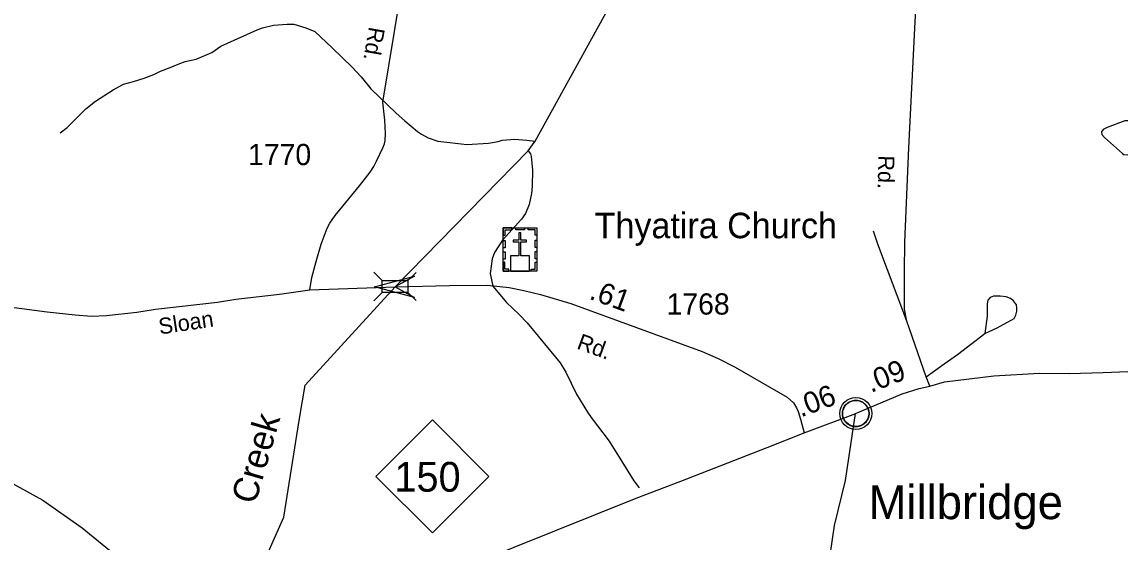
# Model space of a CAD drawing. Extents: x 1473865 to 1648260, y 639067 to 773536.
# Drawn here: x 1508748 to 1515215, y 693700 to 696762 of the extents above; entities that cross this region are included whole.
import ezdxf

# ---------------------------------------------------------------- set-up
doc = ezdxf.new("R2010")
doc.units = 0
for name, color, linetype in [('Exist Civil Demographics Community CELL', 7, 'Continuous'), ('Exist Civil Demographics Community Label', 7, 'Continuous'), ('Exist Cultural Church with Cemetery CELL', 7, 'Continuous'), ('Exist Cultural Church with Cemetery Label', 7, 'Continuous'), ('Exist Hydrographic Creek Single Shore', 7, 'Continuous'), ('Exist Hydrographic Creek Single Shore Label', 7, 'Continuous'), ('Exist Hydrographic Misc Water Feature', 7, 'Continuous'), ('Exist Road Non-System Type 51', 7, 'Continuous'), ('Exist Road Primary NC Attributed', 7, 'Continuous'), ('Exist Road Primary NC Mileage Hundredths English Label', 7, 'Continuous'), ('Exist Road Primary NC Shield CELL', 7, 'Continuous'), ('Exist Road Primary NC Shield Number Label', 7, 'Continuous'), ('Exist Road Secondary Mileage Hundredths English Label', 7, 'Continuous'), ('Exist Road Secondary Structure Standard Bridge Attributed CELL', 7, 'Continuous'), ('Exist Road Secondary Structure Standard Bridge CELL', 7, 'Continuous'), ('Exist Road Secondary Type 51 Attributed', 7, 'Continuous'), ('Exist Road Secondary Type 51 Label', 7, 'Continuous'), ('Exist Road Secondary Type 51 Number Label', 7, 'Continuous')]:
    doc.layers.add(name, color=color, linetype=linetype)

msp = doc.modelspace()

# ---------------------------------------------------------------- linework, layer by layer
at = {"layer": 'Exist Civil Demographics Community CELL'}
msp.add_lwpolyline([(1513580.9, 694469.7), (1513581.9, 694475.3), (1513583.7, 694481.9), (1513586.6, 694489.1), (1513589.5, 694494.8), (1513592.9, 694500.5), (1513596.6, 694505.7), (1513600.6, 694510), (1513605.2, 694514.6), (1513610.7, 694519.2), (1513616.2, 694522.9), (1513621, 694525.7), (1513626.1, 694528.2), (1513631.5, 694530.5), (1513637.2, 694532.3), (1513641.5, 694533.5), (1513646.4, 694534.2), (1513650.5, 694534.9), (1513656.9, 694535.2), (1513661.3, 694535.1), (1513667, 694534.8), (1513671.9, 694534.1), (1513676.8, 694533.1), (1513681.8, 694531.7), (1513686.9, 694529.8), (1513693.6, 694526.8), (1513699.9, 694523.3), (1513704.9, 694519.8), (1513710.1, 694515.8), (1513713.4, 694512.6), (1513717.5, 694508.3), (1513721.4, 694503.6), (1513724.5, 694499), (1513727.6, 694494), (1513730, 694488.8), (1513732.1, 694483.8), (1513733.6, 694478.8), (1513734.9, 694474.2), (1513736, 694468.1), (1513736.6, 694463.4), (1513736.9, 694457.4), (1513736.7, 694451.7), (1513736.1, 694446), (1513735.2, 694440.5), (1513733.6, 694434.3), (1513731.7, 694428.5), (1513729.4, 694423.4), (1513726.2, 694417.4), (1513722.9, 694412.1), (1513719.5, 694407.4), (1513715.3, 694402.7), (1513710, 694397.7), (1513705, 694393.6), (1513700, 694390.1), (1513695.6, 694387.6), (1513688.8, 694384.4), (1513681.7, 694381.7), (1513675.7, 694380.2), (1513669.1, 694378.9), (1513664.7, 694378.4), (1513660.2, 694378.2), (1513654.6, 694378.2), (1513650.3, 694378.6), (1513644.7, 694379.3), (1513638.8, 694380.6), (1513634.2, 694381.9), (1513629, 694383.8), (1513624.4, 694385.8), (1513620.5, 694388), (1513613.7, 694392.1), (1513608.1, 694396.4), (1513603.2, 694400.9), (1513598.8, 694405.7), (1513595.6, 694409.7), (1513592.6, 694413.9), (1513588.5, 694421), (1513586.8, 694424.5), (1513585.1, 694428.5), (1513582.5, 694436.7), (1513580.9, 694443.8), (1513580.3, 694448.9), (1513579.9, 694455.3), (1513579.9, 694459.9), (1513580.4, 694466.4)], close=True, dxfattribs=at)
for centre, radius in [((1513658.6, 694457.3), 94.3), ((1513658.3, 694457.6), 76.7)]:
    msp.add_circle(centre, radius, dxfattribs=at)
at = {"layer": 'Exist Cultural Church with Cemetery CELL'}
for points in [[(1511581.4, 695550), (1511780.5, 695550), (1511780.5, 695295.4), (1511581.4, 695295.4)], [(1511581.4, 695506.7), (1511592.8, 695506.7), (1511592.8, 695538.9), (1511633.3, 695538.9), (1511633.3, 695550), (1511581.4, 695550)], [(1511624.5, 695295.4), (1511736.7, 695295.4), (1511736.7, 695386), (1511685.9, 695386), (1511685.9, 695467.5), (1511718.9, 695467.5), (1511718.9, 695478.5), (1511685.9, 695478.5), (1511685.9, 695520.7), (1511674.3, 695520.7), (1511674.3, 695478.5), (1511641.2, 695478.5), (1511641.2, 695467.5), (1511674.3, 695467.5), (1511674.3, 695386), (1511624.5, 695386)], [(1511655.5, 695550), (1511707.3, 695550), (1511707.3, 695538.6), (1511655.5, 695538.6)], [(1511780.6, 695506.7), (1511769.2, 695506.7), (1511769.2, 695538.9), (1511728.7, 695538.8), (1511728.7, 695550), (1511780.6, 695550)], [(1511581.4, 695432.6), (1511581.4, 695475.9), (1511592.8, 695475.9), (1511592.8, 695432.6)], [(1511769.2, 695433.6), (1511769.2, 695476.9), (1511780.6, 695476.9), (1511780.6, 695433.6)], [(1511581.4, 695365.3), (1511581.4, 695408.6), (1511592.8, 695408.6), (1511592.8, 695365.3)], [(1511769.2, 695367.7), (1511769.2, 695411), (1511780.5, 695411), (1511780.5, 695367.7)], [(1511614.5, 695295.4), (1511614.5, 695306.9), (1511592.5, 695306.9), (1511592.5, 695347.3), (1511581.4, 695347.3), (1511581.4, 695295.4)], [(1511747.4, 695295.4), (1511747.4, 695306.9), (1511769.4, 695306.9), (1511769.4, 695347.3), (1511780.5, 695347.3), (1511780.5, 695295.4)]]:
    msp.add_lwpolyline(points, close=True, dxfattribs=at)
at = {"layer": 'Exist Hydrographic Creek Single Shore'}
msp.add_lwpolyline([(1510085.1, 693407.6), (1510119.2, 693462.9), (1510289.2, 693846.9), (1510379.3, 694415.8), (1510414.6, 694624.1), (1510945.5, 695203.5), (1511729.2, 696004.3), (1511769.6, 696061.2), (1512510.2, 697402.7), (1512880.3, 697834.2), (1513376.4, 698407.9), (1513530, 698524.7), (1513609.6, 698627.6), (1513620.6, 698660.6), (1513686, 698700.5), (1513729.1, 698758.1), (1513744.2, 698774.6), (1513785.4, 698822.6), (1514261.4, 699376.9), (1515455.9, 699775.4), (1515889.3, 700003.3), (1516269, 700269.3), (1516533.7, 700414), (1516663.2, 700520.4)], dxfattribs=at)
at = {"layer": 'Exist Hydrographic Misc Water Feature'}
for points in [[(1508973.1, 696109.1), (1509013.7, 696140.3), (1509123.6, 696250.1), (1509180.4, 696295.1), (1509284.5, 696363), (1509346.2, 696395.8), (1509404.8, 696411.8), (1509466.9, 696431.5), (1509523.3, 696452.4), (1509563.6, 696471.7), (1509620.1, 696494.6), (1509668.4, 696513.6), (1509708.7, 696528.9), (1509773, 696543.6), (1509865.6, 696581.9), (1509918.3, 696620.8), (1510132.1, 696716.7), (1510164.3, 696728.1), (1510228.6, 696742.9), (1510308.8, 696749.3), (1510348.7, 696748.6), (1510420.3, 696727.3), (1510472, 696706.3), (1510574.3, 696610.4), (1510692.3, 696496.3), (1510745.2, 696439.3), (1510802, 696368.3), (1510951.2, 696225.2), (1511002.7, 696180.6), (1511077.6, 696117.2), (1511101.3, 696100.8), (1511140.9, 696080.1), (1511196.5, 696061), (1511268.4, 696051.7), (1511368.3, 696041.8), (1511495, 696049.7), (1511552.6, 696058.3), (1511576.7, 696065.8), (1511600.8, 696069.3), (1511648.9, 696072.4), (1511720.8, 696067.1), (1511769.6, 696061.2)], [(1515318.9, 696115.7), (1515312.9, 696151), (1515295.2, 696171.3), (1515275.4, 696179.7), (1515243.4, 696180.3), (1515138.7, 696140.3), (1515114.5, 696128.8), (1515106.2, 696114.9), (1515107.9, 696098.9), (1515123.6, 696082.6), (1515230, 695988.7), (1515237.9, 695982.5), (1515259.8, 695980.1), (1515276, 695989.8), (1515296.3, 696011.4), (1515304.9, 696039.2), (1515318.9, 696115.7)], [(1511729.2, 696004.3), (1511743.3, 695986.7), (1511747.1, 695970.7), (1511750.4, 695930.6), (1511753.7, 695890.6), (1511751.9, 695794.7), (1511748, 695752.8), (1511734, 695687.1), (1511713.1, 695635.5), (1511690.5, 695602), (1511578.2, 695478.2), (1511530.9, 695405.1), (1511516.2, 695367.4), (1511504.7, 695282.3), (1511521.3, 695207.5), (1511601.6, 695110), (1511676.5, 695040.6), (1511723.6, 694991.7), (1511917.4, 694756.2), (1511950.4, 694699.7), (1512014.1, 694570.6), (1512078.3, 694465.4), (1512099.7, 694433), (1512206.7, 694294.8), (1512281.1, 694173.8), (1512351.1, 694060.5), (1512382.4, 694019.9)], [(1504892, 691654.4), (1504994, 691767.3), (1505398.1, 692494.4), (1505765, 692982.7), (1506274.1, 693491.1), (1506518.1, 693653.5), (1506980, 693860.9), (1507600.1, 693999.3), (1507852, 694155.1), (1507986, 694185.2), (1508519.7, 694139.3), (1508870.8, 693945.9), (1509102.7, 693784.8), (1509424.8, 693520.4), (1509524.7, 693410.8), (1509585.9, 693298), (1509660, 693246.4), (1509788.8, 693230.3), (1509908, 693285.1), (1510085.1, 693407.6)]]:
    msp.add_lwpolyline(points, dxfattribs=at)
at = {"layer": 'Exist Road Non-System Type 51'}
for points in [[(1513959.6, 695000.8), (1513789.3, 695454), (1513763.1, 695531.4)], [(1514419.2, 694928.1), (1514491.6, 694960.8), (1514548.1, 694991.9), (1514578.1, 695008.3), (1514591.8, 695017), (1514602, 695037), (1514606.4, 695058.9), (1514607.6, 695077.7), (1514604.8, 695096.7), (1514587.3, 695121.1), (1514569.3, 695133.3), (1514543.5, 695143.6), (1514509.6, 695148.1), (1514469.6, 695148.7), (1514449.6, 695139.1), (1514435.3, 695125.2), (1514433.1, 695103.2), (1514433, 695030.5), (1514419.2, 694928.1)], [(1514073.8, 694673.7), (1514178.8, 694749.8), (1514257.6, 694803.7), (1514419.2, 694928.1)]]:
    msp.add_lwpolyline(points, dxfattribs=at)
at = {"layer": 'Exist Road Primary NC Attributed'}
for points in [[(1514094.7, 694617.6), (1514181.6, 694643.3), (1514471.7, 694679.3), (1514741.1, 694694.5), (1514915, 694692.9), (1515115, 694698), (1515357.2, 694708.6), (1516458.4, 694770.1), (1517250.8, 694799), (1517342.6, 694794.2), (1517468.5, 694804.4), (1517755, 694818.2), (1518025.1, 694834.5), (1518218.2, 694828.7), (1518357.4, 694837.1), (1518785.7, 694863), (1519047.7, 694882.3), (1519566.6, 694889.5), (1520011.1, 694913.9), (1520189.7, 694911.7), (1520490.4, 694924.6), (1520636.7, 694940.5)], [(1513656.4, 694456.4), (1513931.5, 694573.1), (1514032, 694603.6), (1514094.7, 694617.6)], [(1513353.7, 694343.2), (1513658.6, 694457.3)], [(1509870.2, 692952), (1510927.1, 693382.4), (1512365.1, 693957.7), (1512628.4, 694057.9), (1513137.1, 694256.5), (1513353.7, 694343.2)]]:
    msp.add_lwpolyline(points, dxfattribs=at)
at = {"layer": 'Exist Road Primary NC Shield CELL'}
msp.add_lwpolyline([(1510831.8, 694086.6), (1511164.8, 694419.6), (1511497.8, 694086.6), (1511164.8, 693753.6)], close=True, dxfattribs=at)
at = {"layer": 'Exist Road Secondary Structure Standard Bridge Attributed CELL'}
msp.add_lwpolyline([(1511059.1, 695140.4), (1510823.6, 695203.5), (1511059.1, 695266.6), (1510945.5, 695203.5)], close=True, dxfattribs=at)
at = {"layer": 'Exist Road Secondary Structure Standard Bridge CELL'}
for p, q in [((1510820.3, 695288.4), (1510869.1, 695239.6)), ((1511020.2, 695239.3), (1511069, 695288)), ((1510820.3, 695120.2), (1510869.1, 695169)), ((1511020.2, 695170.3), (1511069, 695121.5))]:
    msp.add_line(p, q, dxfattribs=at)
msp.add_lwpolyline([(1510869.1, 695239.6), (1511020.2, 695239.6), (1511020.2, 695169), (1510869.1, 695169)], close=True, dxfattribs=at)
at = {"layer": 'Exist Road Secondary Type 51 Attributed'}
for points in [[(1514094.7, 694617.6), (1514073.8, 694673.7), (1513959.6, 695000.8), (1513946.3, 695070.4), (1513945, 695292.9), (1513947.6, 695465.4), (1513971.7, 696020.4), (1514009.1, 696762.8), (1514032.3, 697148.9), (1514034.3, 697288.7), (1514029.3, 697426.5), (1513969.9, 697725.6), (1513835.8, 698185.2), (1513786.2, 698405), (1513690.5, 698758.5)], [(1510443.9, 695185.3), (1510454.9, 695257.1), (1510480.3, 695352.7), (1510509.7, 695454.3), (1510545, 695547.7), (1510561.5, 695577.6), (1510592, 695623.2), (1510734.6, 695797), (1510797.7, 695878.3), (1510820.1, 695911.7), (1510836.6, 695943.4), (1510873.6, 696020.9), (1510882.1, 696044.7), (1510886.3, 696064.7), (1510889.5, 696106), (1510883.9, 696184.8), (1510872.5, 696290.6), (1511012.5, 697136.4)], [(1508551.2, 695100.6), (1508896.5, 695055.7), (1509060.2, 695037.4), (1509156.3, 695029.8), (1509245.8, 695033.6), (1509425.1, 695054.6), (1509534.5, 695070.4), (1509899, 695113.1), (1510007.3, 695129.7), (1510263.7, 695159.9), (1510443.9, 695185.3)], [(1510443.9, 695185.3), (1510945.5, 695203.5)], [(1510945.5, 695203.5), (1511264.7, 695210.3), (1511488.7, 695211.9), (1511617.7, 695198.4), (1511703.6, 695181.1), (1511801.2, 695157.7), (1511980.4, 695105.1), (1512754.3, 694822.1), (1512847.7, 694780.8), (1512949, 694729.4), (1513254.5, 694553.6), (1513291.2, 694520.5), (1513309.7, 694490.3), (1513319.5, 694468.9), (1513333.5, 694424.1), (1513353.7, 694343.2)], [(1512949.8, 691815.8), (1513038.8, 692022.5), (1513106.8, 692169.4), (1513195.6, 692378.1), (1513230.8, 692453.7), (1513325.8, 692684.5), (1513340.5, 692730.2), (1513398.6, 692953.5), (1513466, 693340.2), (1513533.6, 693797.1), (1513597.9, 694062.7), (1513656.4, 694456.4)]]:
    msp.add_lwpolyline(points, dxfattribs=at)

# ---------------------------------------------------------------- texts
at = {"layer": 'Exist Civil Demographics Community Label'}
msp.add_text('Millbridge', height=200, dxfattribs=at).set_placement((1513734, 693835))
at = {"layer": 'Exist Cultural Church with Cemetery Label'}
msp.add_text('Thyatira Church', height=150, dxfattribs=at).set_placement((1512120.6, 695489.1))
at = {"layer": 'Exist Hydrographic Creek Single Shore Label'}
msp.add_text('Creek', height=150, rotation=73.91617, dxfattribs=at).set_placement((1510121.8, 693916.5))
at = {"layer": 'Exist Road Primary NC Mileage Hundredths English Label'}
for s, rotation, p in [('.09', 21.53912, (1513747.5, 694577.7)), ('.06', 20.50797, (1513334.9, 694433.3))]:
    msp.add_text(s, height=125, rotation=rotation, dxfattribs=at).set_placement(p)
at = {"layer": 'Exist Road Primary NC Shield Number Label'}
msp.add_text('150', height=175, dxfattribs=at).set_placement((1510940.9, 693996.9))
at = {"layer": 'Exist Road Secondary Mileage Hundredths English Label'}
msp.add_text('.61', height=125, rotation=339.91582, dxfattribs=at).set_placement((1512083, 695133.7))
at = {"layer": 'Exist Road Secondary Type 51 Label'}
for s, rotation, p in [('Rd.', 260.02636, (1510792.3, 696737.6)), ('Rd.', 268.80103, (1513791.6, 695977.5)), ('Sloan', 8.54914, (1509559.7, 694921.6)), ('Rd.', 339.91582, (1512010, 694840.6))]:
    msp.add_text(s, height=95, rotation=rotation, dxfattribs=at).set_placement(p)
at = {"layer": 'Exist Road Secondary Type 51 Number Label'}
for s, p in [('1770', (1510079.1, 695919.3)), ('1768', (1512543.9, 695039.4))]:
    msp.add_text(s, height=125, dxfattribs=at).set_placement(p)

doc.saveas('drawing.dxf')
